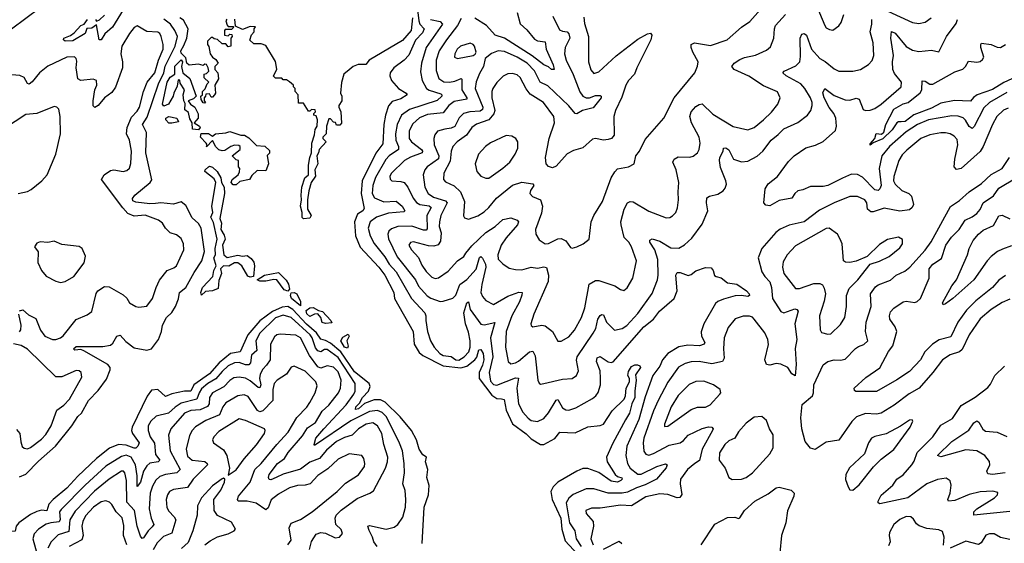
# Model space of a CAD drawing. Extents: x 1771496 to 1971148, y 471553 to 643630.
# Tile 582 of 656: x 1883165 to 1889440, y 611295 to 614633. Entities that reach past the tile are written whole.
import ezdxf

# ---------------------------------------------------------------- set-up
doc = ezdxf.new("R2010")
doc.units = 0

msp = doc.modelspace()

# ---------------------------------------------------------------- linework, layer by layer
at = {"layer": '0CON10XD'}
for points in [[(1885684.4, 614835), (1885708.3, 614625), (1885715.6, 614605), (1885743, 614575), (1885731.5, 614548.5), (1885687.5, 614502.5), (1885645, 614407.2), (1885615, 614374.1), (1885550.5, 614325), (1885526.9, 614295), (1885523.1, 614275), (1885535.6, 614245), (1885580.4, 614195), (1885628, 614165), (1885634, 614155), (1885595, 614128.4), (1885539.6, 614110.4), (1885515.8, 614084.2), (1885496.8, 614025), (1885486.7, 613965), (1885479.4, 613840.6), (1885435, 613782.7), (1885348.5, 613605), (1885341.2, 613525), (1885360.4, 613429.6), (1885351.1, 613415), (1885317.3, 613392.7), (1885298.9, 613345), (1885306.1, 613255), (1885335, 613182.5), (1885455, 613056.4), (1885492.2, 613005), (1885549.4, 612895), (1885553.2, 612855), (1885672.7, 612645), (1885678.3, 612565), (1885710.7, 612510.7), (1885735, 612491.7), (1885865, 612427.1), (1885976.8, 612413.2), (1886015, 612423.9), (1886065.6, 612464.4), (1886077.8, 612482.2), (1886091.9, 612528.1), (1886105, 612531.8), (1886119.2, 612505), (1886123, 612465), (1886115, 612430.8), (1886093.6, 612385), (1886094.3, 612345), (1886175, 612238.9), (1886205, 612218.3), (1886235, 612217.2), (1886251.8, 612211.8), (1886264.4, 612145), (1886305, 612056.5), (1886393.2, 611993.2), (1886425, 611961.9), (1886485, 611926), (1886505, 611924.7), (1886576.3, 611963.7), (1886606.6, 612003.4), (1886705, 611999.2), (1886785, 612037.8), (1886865, 612045.4), (1886885, 612055.5), (1886941, 612139), (1887017.5, 612215), (1887025.5, 612235), (1887031.1, 612285), (1887051.4, 612325), (1887050.6, 612345), (1887040.6, 612365), (1887045, 612391.2), (1887065, 612421.9), (1887085, 612432.9), (1887102.5, 612432.5), (1887117.1, 612427.1), (1887121.1, 612415), (1887090.6, 612369.4), (1887094.6, 612334.6), (1887084.3, 612265), (1887085.5, 612225), (1887066.7, 612185), (1887051.1, 612125), (1887026.8, 612083.2), (1886945, 611934), (1886905.2, 611845), (1886909.8, 611815), (1886959.2, 611735), (1886975, 611720.6), (1887002.1, 611712.1), (1887004.5, 611705), (1886997.1, 611695), (1886975, 611684.8), (1886935, 611690.5), (1886855, 611747.4), (1886785, 611772.8), (1886755, 611771.8), (1886714.8, 611755.2), (1886595, 611686), (1886565.9, 611655), (1886550.9, 611625), (1886558.7, 611575), (1886612.9, 611455), (1886620.9, 611385), (1886642.2, 611312.2), (1886722.9, 611225)], [(1888227.9, 614757.9), (1888295, 614596.7), (1888305, 614581.2), (1888325, 614570), (1888346.7, 614566.7), (1888385, 614594), (1888400, 614615), (1888418.1, 614665)], [(1883112.5, 614575), (1883295, 614710)], [(1883825.1, 614694.9), (1883757.4, 614585), (1883708.1, 614541.9), (1883685, 614504), (1883672.9, 614505), (1883655, 614600), (1883625, 614579.6), (1883592.7, 614577.3), (1883583.1, 614545), (1883505, 614497.3), (1883456.2, 614496.2), (1883443.8, 614503.8), (1883447.5, 614515), (1883488.8, 614531.2), (1883511.8, 614548.2), (1883555, 614595.6), (1883575.9, 614604.1), (1883597.1, 614635)], [(1886685, 613175.8), (1886715, 613184.3), (1886756.6, 613203.4), (1886793.3, 613235), (1886806.7, 613345), (1886823.6, 613385), (1886878.8, 613475), (1886935.3, 613624.7), (1886956.9, 613663.1), (1886975, 613682.5), (1887045, 613695.8), (1887080.8, 613715), (1887092.5, 613765), (1887115.6, 613795), (1887151.7, 613868.3), (1887270.6, 614005), (1887336.2, 614135), (1887467.8, 614295), (1887485, 614336.7), (1887487.9, 614365), (1887454.6, 614425), (1887444.3, 614455.7), (1887444.4, 614475.6), (1887465, 614485.6), (1887568.2, 614468.2), (1887674.6, 614505.4), (1887765, 614584.5), (1887818.9, 614621.1), (1887917, 614733)], [(1888697.1, 614687.1), (1888854.2, 614615.8), (1888895, 614608.1), (1888935, 614616.9), (1888972.9, 614645)], [(1883165, 611719.1), (1883205, 611736.6), (1883285, 611818.9), (1883394.7, 611915), (1883497.3, 612045), (1883535, 612102.7), (1883558.8, 612125), (1883604.4, 612205.6), (1883665, 612270), (1883719, 612341), (1883741.8, 612401.8), (1883741.1, 612415), (1883727.1, 612435), (1883575, 612522.5), (1883555, 612530), (1883517.1, 612527.1), (1883508, 612535), (1883525, 612549.1), (1883650.1, 612550.1), (1883695, 612549.5), (1883745, 612557.9), (1883759.5, 612570.5), (1883785, 612615.8), (1883805, 612622.9), (1883841.2, 612581.2), (1883895, 612540.4), (1883975, 612526.7), (1884005, 612535.5), (1884049.6, 612595), (1884068.8, 612645), (1884074.7, 612685), (1884100.8, 612735), (1884135, 612766.5), (1884158.4, 612805), (1884177.2, 612852.8), (1884184.7, 612895), (1884225, 612925.4), (1884277.8, 613022.2), (1884327, 613095), (1884344, 613156), (1884321.2, 613305), (1884305, 613334.6), (1884265, 613370.5), (1884225, 613449.5), (1884195, 613472.1), (1884145, 613456.4), (1884065, 613465.7), (1884031.2, 613461.2), (1883995, 613459.3), (1883905, 613469.7), (1883887.4, 613477.4), (1883883.5, 613493.5), (1883898.2, 613515), (1883997.7, 613595), (1884006.9, 613613.1), (1883969.6, 613785), (1883974.1, 613914.1), (1883948, 613965), (1883977.5, 614012.5), (1884050.8, 614225), (1884083.1, 614295), (1884092.9, 614337.1), (1884155.2, 614465.2), (1884171.5, 614525), (1884154.7, 614565), (1884126.7, 614605), (1884085, 614635.6)], [(1883648.6, 614635), (1883655, 614622.5), (1883675, 614632.3), (1883705, 614661.1)], [(1884485, 614636.7), (1884480, 614625), (1884488.3, 614598.3), (1884495, 614590), (1884525, 614590), (1884530, 614585), (1884515, 614570), (1884475, 614570), (1884470, 614565), (1884470, 614535), (1884495, 614530), (1884505, 614540), (1884518.3, 614538.3), (1884520, 614525), (1884510, 614515), (1884510, 614465), (1884495, 614460), (1884478.3, 614478.3), (1884455, 614480), (1884427, 614507), (1884405, 614510), (1884395, 614520), (1884385, 614520), (1884362.5, 614495), (1884362.5, 614475), (1884371.7, 614461.7), (1884380, 614415), (1884393.6, 614393.6), (1884415, 614380), (1884430, 614355), (1884410, 614335), (1884410, 614315), (1884427.5, 614295), (1884432.5, 614255), (1884410, 614215), (1884412.5, 614165), (1884407, 614153), (1884395, 614140), (1884385, 614140), (1884375, 614160), (1884351.7, 614158.3), (1884350, 614145), (1884340, 614135), (1884340, 614115), (1884350, 614105), (1884345, 614100), (1884335, 614102.5), (1884322.5, 614125), (1884320, 614145), (1884330, 614155), (1884330, 614175), (1884348.3, 614191.7), (1884360, 614225), (1884370, 614235), (1884341.7, 614261.7), (1884340, 614285), (1884355, 614290), (1884370, 614305), (1884367.5, 614325), (1884356.4, 614346.4), (1884345, 614350), (1884335, 614340), (1884305, 614350), (1884245, 614343.3), (1884230, 614355), (1884225, 614390), (1884195, 614418.6), (1884191.5, 614435), (1884212.5, 614467.5), (1884229.6, 614515), (1884239.2, 614575), (1884209.2, 614629.2), (1884185.6, 614645.6)], [(1885668.5, 614645), (1885659.4, 614565), (1885605, 614501), (1885393.3, 614375), (1885372, 614348), (1885322.5, 614347.5), (1885290, 614335), (1885265, 614313.3), (1885230, 614285), (1885216.4, 614233.6), (1885210, 614165), (1885217.5, 614145), (1885217.5, 614115), (1885200, 614085), (1885200, 614075), (1885212.5, 614045), (1885217, 613973), (1885205, 613960), (1885185, 613960), (1885178.3, 613978.3), (1885165, 613980), (1885145, 614000), (1885135, 614000), (1885121.2, 613955), (1885117.5, 613905), (1885096.4, 613883.6), (1885096.2, 613875), (1885117.5, 613855), (1885074.5, 613805.5), (1885070.6, 613785), (1885058, 613765), (1885065.7, 613715), (1885045.8, 613675), (1885050.5, 613635), (1885022.9, 613595), (1885007.3, 613542.7), (1884999.1, 613485), (1885000.4, 613425), (1885022.1, 613385), (1885015, 613368.6), (1884975, 613363.8), (1884965, 613372.5), (1884966.4, 613405), (1884955.5, 613445), (1884961.9, 613485), (1884958.6, 613515), (1884962.5, 613565), (1884983.3, 613625), (1885005.7, 613645), (1885005.8, 613705), (1885013.8, 613755), (1885025.8, 613784.2), (1885028, 613845), (1885045, 613900), (1885047.5, 613932.5), (1885061.2, 613955), (1885062.5, 613995), (1885055, 614020), (1885040, 614025), (1885040, 614035), (1885050, 614045), (1885048.3, 614058.3), (1885025, 614060), (1885015, 614050), (1885005, 614050), (1884975, 614100), (1884941.7, 614101.7), (1884940, 614155), (1884920, 614175), (1884920, 614195), (1884910, 614205), (1884910, 614215), (1884885, 614237.5), (1884865, 614250), (1884845, 614250), (1884835, 614260), (1884795, 614260), (1884783, 614273), (1884803, 614317), (1884796.1, 614366.1), (1884735, 614467.5), (1884705, 614480), (1884658.3, 614478.3), (1884633, 614503), (1884643, 614537), (1884660, 614555), (1884660, 614575), (1884668.3, 614588.3), (1884635, 614590), (1884585, 614570), (1884541.7, 614591.7), (1884537, 614637)], [(1885784.1, 614634.1), (1885845, 614621.3), (1885859.8, 614605), (1885755, 614455.5), (1885726.3, 614355), (1885720.2, 614299.8), (1885729.2, 614245), (1885757.2, 614195), (1885775, 614183), (1885849.5, 614159.5), (1885855.9, 614155), (1885855.8, 614145), (1885825, 614116.9), (1885649.3, 614060.7), (1885599.2, 614025), (1885570.6, 613965), (1885561.1, 613905), (1885562.6, 613865), (1885580, 613825), (1885580, 613805), (1885520.3, 613765), (1885497.7, 613742.3), (1885432.1, 613627.9), (1885416.2, 613575), (1885412.1, 613525), (1885426.5, 613496.5), (1885485, 613471.3), (1885565.2, 613475.2), (1885603.2, 613445), (1885619.6, 613415), (1885612.7, 613407.3), (1885515, 613399.3), (1885439.5, 613375), (1885399.1, 613345), (1885387.1, 613305), (1885399.3, 613255), (1885425, 613206.9), (1885492.2, 613122.2), (1885519, 613075), (1885564.8, 613025), (1885662.7, 612855), (1885747.1, 612765), (1885754.5, 612745), (1885752.9, 612715), (1885764.7, 612645), (1885782.8, 612585), (1885806.1, 612545), (1885842.7, 612505), (1885865, 612493), (1885915, 612486.2), (1885945, 612465.7), (1885963.3, 612463.3), (1885997.1, 612483), (1886027.6, 612515), (1886036.5, 612545), (1886035.9, 612585), (1886025, 612641.9), (1886005.7, 612694.3), (1885994.8, 612765), (1886015, 612828.8), (1886025, 612833.8), (1886036.7, 612785), (1886103.1, 612693.1), (1886125, 612687), (1886192.3, 612702.3), (1886165.6, 612605), (1886180.7, 612485), (1886156.8, 612385), (1886165, 612329.2), (1886185, 612307.9), (1886205, 612302.5), (1886325, 612350.2), (1886345, 612347.5), (1886333, 612285), (1886343.8, 612185), (1886371, 612131), (1886405, 612092.1), (1886425, 612079.2), (1886465, 612072.3), (1886505, 612091.5), (1886535, 612126.4), (1886585, 612208.8), (1886595, 612212.5), (1886625, 612158.5), (1886645, 612145.4), (1886665, 612143.3), (1886710.4, 612159.6), (1886815, 612218.2), (1886836.7, 612235), (1886852.3, 612257.7), (1886866.9, 612305), (1886867, 612347), (1886863.8, 612395), (1886840.6, 612455), (1886845, 612477.5), (1886865, 612487.1), (1886915, 612451.8), (1886935, 612447.1), (1886948.2, 612451.8), (1887142.8, 612675), (1887203.8, 612725), (1887242.5, 612775), (1887336.9, 612855), (1887354.1, 612905), (1887346.2, 613003.8), (1887355, 613020.6), (1887375, 613021.8), (1887425, 613001.4), (1887445, 613008.6), (1887475, 613031.9), (1887535, 613054.3), (1887571.2, 613051.2), (1887584.3, 613034.3), (1887593.3, 613003.3), (1887603.3, 612995), (1887635, 612986.9), (1887676, 612956), (1887735, 612947.5), (1887797.8, 612905), (1887813.3, 612885), (1887815.7, 612874.3), (1887805, 612868.1), (1887765, 612874.7), (1887725, 612871.9), (1887649.5, 612850.5), (1887615, 612837.7), (1887598.9, 612825), (1887524.5, 612695), (1887507.6, 612642.4), (1887510.3, 612615), (1887530.4, 612575), (1887526.3, 612563.7), (1887496.8, 612553.2), (1887422, 612558), (1887365, 612548.2), (1887295, 612505.4), (1887260.9, 612465), (1887244.1, 612425), (1887199.3, 612365), (1887152, 612228), (1887111.6, 612085), (1887034.8, 611915.2), (1887027.6, 611855), (1887037.8, 611805), (1887055.9, 611775), (1887105, 611736.1), (1887125, 611736.5), (1887225, 611786), (1887281.2, 611801.2), (1887292, 611795), (1887285, 611776), (1887223.9, 611705), (1887152.1, 611667.9), (1887095, 611649.8), (1887038.8, 611621.2), (1887005, 611614.5), (1886915, 611616), (1886825, 611642.4), (1886775, 611642.9), (1886693.2, 611606.8), (1886665, 611582.5), (1886647.2, 611552.8), (1886669.1, 611425), (1886702.6, 611375), (1886712.4, 611325), (1886742.3, 611275)], [(1886562.2, 614655), (1886605, 614568.5), (1886625, 614558.7), (1886655, 614554.6), (1886665, 614543.1), (1886671.1, 614515), (1886640.4, 614455), (1886637.2, 614415), (1886648.7, 614375), (1886692.6, 614282.6), (1886734, 614174), (1886755, 614146.4), (1886775, 614135.2), (1886796.1, 614133.9), (1886835, 614150.3), (1886865, 614149.6), (1886871.1, 614145), (1886870.5, 614135), (1886819, 614071), (1886752, 614055), (1886715, 614032.5), (1886705, 614035.5), (1886665, 614084.1), (1886531.4, 614211.4), (1886482.5, 614235), (1886445, 614306.1), (1886398.6, 614355), (1886335, 614393), (1886255, 614430), (1886215, 614433.4), (1886172.5, 614417.5), (1886131.2, 614385), (1886120, 614335), (1886095, 614290.6), (1886075, 614235.8), (1886068.3, 614195), (1886116.3, 614075), (1886115, 614060.4), (1886099.2, 614050.8), (1886033.5, 614046.5), (1885994.1, 614035.9), (1885965, 614007.5), (1885938.2, 613951.8), (1885915, 613941.6), (1885874.7, 613935.3), (1885828.5, 613921.5), (1885811.7, 613898.3), (1885804.7, 613875.3), (1885807.4, 613835), (1885836.3, 613765), (1885834.2, 613745.8), (1885762.3, 613695), (1885746.8, 613675), (1885736.8, 613645), (1885746.3, 613565), (1885768.4, 613525), (1885802.1, 613502.1), (1885878.9, 613478.9), (1885890, 613465), (1885850, 613385), (1885839.8, 613345), (1885839.5, 613315), (1885850.5, 613275), (1885847.8, 613222.2), (1885831.8, 613198.2), (1885805, 613189.2), (1885771.1, 613191.1), (1885675, 613216.5), (1885655, 613212.5), (1885645.8, 613195), (1885661.9, 613165), (1885706.3, 613116.3), (1885727.8, 613067.8), (1885755, 613028.1), (1885791.7, 612991.8), (1885813.3, 612983.3), (1885835, 612988.2), (1885895, 613030.5), (1885954.6, 613095), (1885995, 613123.3), (1886009.1, 613145), (1886047.6, 613192.4), (1886135, 613275.7), (1886195.5, 613315), (1886245, 613358.9), (1886295, 613369.5), (1886336.5, 613355), (1886343.6, 613345), (1886336.7, 613325), (1886265, 613243.3), (1886233.7, 613195), (1886213.2, 613135), (1886215, 613106.7), (1886245, 613076), (1886285, 613049.4), (1886325, 613040), (1886365, 613038.5), (1886424.6, 613055.4), (1886465, 613049.7), (1886505, 613057.1), (1886523, 613053), (1886535.3, 613005.3), (1886533.8, 612965), (1886441.5, 612755), (1886422.2, 612695), (1886425, 612683.3), (1886435, 612676), (1886493.6, 612686.4), (1886515, 612682.2), (1886560.8, 612645), (1886595, 612584.3)], [(1886759.8, 614649.8), (1886765, 614608.8), (1886790.4, 614525), (1886790.4, 614365), (1886805, 614313.8), (1886825, 614290), (1886855, 614300.6), (1886966.9, 614403.1), (1887105, 614508.2), (1887165, 614542.9), (1887185, 614546), (1887194, 614535), (1887187.3, 614505), (1887097.9, 614325), (1887083.5, 614285), (1887045.3, 614244.7), (1887028, 614215), (1887001.6, 614138.4), (1886961.2, 614055), (1886952.5, 614015), (1886952.9, 613897.1), (1886937.5, 613875), (1886915, 613869.1), (1886885, 613865.5), (1886835, 613876.4), (1886815, 613872.2), (1886753.7, 613816.3), (1886695, 613798.9), (1886655, 613777.3), (1886585, 613700), (1886561.2, 613688.8), (1886535, 613697.1), (1886520.5, 613715), (1886516.3, 613753.7), (1886539.1, 613875), (1886572.7, 613975), (1886568.2, 614015), (1886503.8, 614105), (1886418.8, 614158.8), (1886392.7, 614192.7), (1886354.6, 614265), (1886335, 614280.8), (1886305, 614290.8), (1886275, 614286.9), (1886246.8, 614273.2), (1886205, 614232.2), (1886180.3, 614195), (1886174.2, 614175), (1886174.3, 614135), (1886193.6, 614055), (1886186.9, 614033.1), (1886155, 613994.8), (1886077.3, 613967.3), (1886045.9, 613945), (1886012.7, 613897.3), (1885953.8, 613855), (1885925.2, 613824.8), (1885914.2, 613795), (1885908.4, 613731.6), (1885868, 613655), (1885866.7, 613615), (1885879.1, 613599.1), (1885935, 613572.9), (1885975, 613535.6), (1886000.3, 613475), (1885993.1, 613383.1), (1886000.6, 613370.6), (1886025, 613362.5), (1886085, 613381.8), (1886125, 613407.5), (1886155.2, 613434.8), (1886204.5, 613495.5), (1886305, 613577.2), (1886365, 613596.9), (1886435, 613587.5), (1886440.8, 613575), (1886420, 613545), (1886417.1, 613525), (1886433.8, 613505), (1886484, 613484), (1886495.9, 613445), (1886491.1, 613398.9), (1886452.5, 613295), (1886453.5, 613265), (1886475, 613229.4), (1886515, 613204.6), (1886535, 613207.3), (1886595, 613236.4), (1886615, 613238.9), (1886645, 613224.3), (1886675, 613180), (1886685, 613175.8)], [(1885978.9, 614641.1), (1885955.4, 614595)], [(1886335, 614677.8), (1886355.6, 614605.6), (1886397.4, 614567.4), (1886445, 614509.6), (1886465, 614499.1), (1886515, 614490.8), (1886519.7, 614445), (1886565.7, 614345), (1886570.8, 614315), (1886555, 614314.6), (1886535, 614331.8), (1886505, 614344.7), (1886431.5, 614401.5), (1886254.1, 614515), (1886194.8, 614534.8), (1886140, 614595), (1886065, 614641.6)], [(1886505, 612314), (1886625, 612342), (1886685, 612345.6), (1886714.6, 612365.4), (1886726.4, 612395), (1886713.7, 612463.7), (1886717.5, 612485), (1886820.3, 612635), (1886835.8, 612665), (1886850, 612725), (1886865, 612747.3), (1886875, 612753.3), (1886885, 612750.8), (1886904.7, 612705), (1886955, 612654.5), (1887005, 612663.6), (1887035, 612683.8), (1887105, 612761.2), (1887195, 612887.8), (1887229.3, 612975), (1887234.7, 613005.3), (1887232.6, 613105), (1887213.3, 613165), (1887181.8, 613215), (1887181.7, 613228.3), (1887195, 613235.7), (1887245, 613221.9), (1887315, 613178.7), (1887365, 613176.4), (1887401.2, 613198.8), (1887448.9, 613241.1), (1887515, 613330), (1887550, 613415), (1887541.8, 613465), (1887545, 613496.7), (1887561.5, 613508.5), (1887615, 613521.2), (1887647.9, 613542.1), (1887661.4, 613558.6), (1887668.5, 613585), (1887665.4, 613605), (1887631.1, 613691.1), (1887625.2, 613734.8), (1887627.9, 613755), (1887648.9, 613795), (1887650, 613815), (1887664.2, 613815.8), (1887685, 613803.3), (1887715, 613744.6), (1887765, 613727.1), (1887805, 613731.2), (1887865, 613762.7), (1887900.5, 613795), (1887954.8, 613865.2), (1887999.5, 613900.5), (1888035, 613938.2), (1888125, 613977.7), (1888185.3, 614024.7), (1888206.4, 614055), (1888216.1, 614085), (1888215.9, 614105), (1888204.3, 614135.7), (1888169.6, 614195), (1888142.5, 614225), (1888050.5, 614275), (1888029.2, 614295), (1888036, 614305), (1888112.2, 614337.8), (1888136.1, 614363.9), (1888141.8, 614398.2), (1888139.5, 614515), (1888150.3, 614539.7), (1888165, 614544.2), (1888179.4, 614535), (1888211.2, 614445), (1888263.8, 614385), (1888297.4, 614367.4), (1888355, 614318.9), (1888385, 614304.4), (1888475, 614304.6), (1888523.9, 614316.1), (1888575, 614346.9), (1888596.7, 614373.3), (1888607.3, 614405), (1888603.5, 614485), (1888584.5, 614555), (1888596, 614605), (1888595.3, 614634.7)], [(1886595, 612584.3), (1886615, 612584.4), (1886665, 612611.5), (1886700, 612655), (1886745.4, 612735), (1886766.3, 612796.3), (1886795, 612948), (1886835, 612970), (1886855, 612969.5), (1886957.6, 612937.6), (1886995, 612912.5), (1887015, 612907.5), (1887037.2, 612922.8), (1887073.3, 612985), (1887095.3, 613095.3), (1887064.6, 613185), (1887046.8, 613215), (1887018.2, 613245), (1886998.2, 613325), (1886997.1, 613345), (1887016.5, 613425), (1887038, 613465), (1887055, 613474.3), (1887075, 613471.1), (1887175, 613412.5), (1887285, 613370), (1887308.3, 613371.7), (1887325, 613382), (1887345.8, 613405), (1887356.6, 613433.4), (1887364.3, 613485.7), (1887360.5, 613535), (1887366.7, 613595), (1887348.2, 613675), (1887327.3, 613725), (1887336.2, 613743.8), (1887361.2, 613758.8), (1887435, 613756.9), (1887456.8, 613763.2), (1887484, 613785), (1887494.5, 613805.5), (1887502.5, 613845), (1887494.6, 613885), (1887446.9, 613975), (1887435.5, 614015), (1887443.3, 614045), (1887475, 614079.4), (1887495, 614093.3), (1887515, 614097.1), (1887581.7, 614031.7), (1887712.9, 613952.9), (1887805, 613931.9), (1887845, 613946.7), (1887905, 613994.5), (1887955.8, 614044.2), (1887996.5, 614095), (1888010.5, 614135), (1887995, 614173.1), (1887905, 614210.4), (1887812.1, 614272.1), (1887718, 614315), (1887702.9, 614335), (1887719.2, 614355), (1887755, 614378.2), (1887785, 614390.9), (1887855, 614406.7), (1887925, 614438.6), (1887949.5, 614460.5), (1887970.8, 614515), (1887974.6, 614575), (1887981.5, 614595), (1888045, 614665.6)], [(1889455, 614168.2), (1889345, 614105.8), (1889309.7, 614070.3), (1889248.3, 613951.7), (1889235, 613939.4), (1889215, 613953.1), (1889193.4, 613993.4), (1889177.4, 614007.4), (1889145, 614018.1), (1889105, 614020.7), (1888957.1, 613995), (1888885.8, 613964.2), (1888815, 613917.9), (1888709.1, 613825), (1888660, 613765), (1888642.3, 613685), (1888655.5, 613575), (1888647.5, 613555), (1888635, 613543.9), (1888615, 613548.9), (1888535, 613628.2), (1888505, 613646.4), (1888465, 613647.9), (1888408.2, 613621.8), (1888315, 613576), (1888285, 613570.4), (1888205, 613570.4), (1888155, 613547.8), (1888125, 613541.5), (1888104, 613526), (1888085, 613495.7), (1888005, 613480), (1887945, 613445.7), (1887920, 613450), (1887906.7, 613465), (1887916, 613555), (1887935, 613586), (1887995, 613634.2), (1888065, 613729.2), (1888101.4, 613765), (1888174.6, 613815.4), (1888237.6, 613832.4), (1888284.4, 613855.6), (1888364.4, 613925.6), (1888371.1, 613955), (1888365.4, 614005), (1888353.3, 614035), (1888323.5, 614073.5), (1888292.5, 614135), (1888283.5, 614166.5), (1888295, 614193.8), (1888355, 614149.5), (1888425, 614121.8), (1888455, 614119.5), (1888495, 614132.1), (1888515, 614127.1), (1888540.8, 614060.8), (1888555, 614054.6), (1888585, 614057.1), (1888615, 614067.7), (1888655, 614094), (1888782.5, 614205), (1888783.8, 614235), (1888740, 614290), (1888730.3, 614315), (1888727.6, 614365), (1888733.5, 614405), (1888717.6, 614515), (1888721.7, 614558.3), (1888745, 614546.8), (1888815, 614462.3), (1888855, 614437.9), (1888895, 614430.5), (1888975, 614438.1), (1889021.7, 614428.3), (1889070.8, 614525), (1889132.3, 614607.7), (1889140.8, 614635)], [(1883163.3, 612776.7), (1883185, 612784.4), (1883222, 612752), (1883267.3, 612727.3), (1883298.2, 612655), (1883325, 612615.5), (1883375, 612594.7), (1883395, 612593.9), (1883425, 612604.6), (1883442, 612618), (1883525, 612721.2), (1883595, 612750.8), (1883625, 612774), (1883652.1, 612887.9), (1883664.4, 612905.6), (1883705, 612932.5), (1883735, 612930.8), (1883825, 612879.4), (1883847.6, 612857.6), (1883865, 612827.5), (1883905.6, 612805.6), (1883925, 612800.8), (1883975, 612806.9), (1884012.3, 612855), (1884034.7, 612925), (1884057.2, 612972.8), (1884105, 613034.4), (1884148.2, 613051.8), (1884164.2, 613065), (1884211.8, 613165), (1884210, 613205), (1884195, 613238.1), (1884165, 613262.5), (1884123.3, 613273.3), (1884094.7, 613304.7), (1884076.5, 613336.5), (1884049.2, 613355), (1883965, 613386.7), (1883895, 613380.6), (1883855, 613398.5), (1883822.9, 613432.9), (1883687.8, 613615), (1883703.1, 613645), (1883745, 613672.3), (1883765, 613676.8), (1883825, 613664.4), (1883848.5, 613671.5), (1883864.3, 613685.7), (1883873.4, 613716.6), (1883878.2, 613795), (1883865.5, 613865), (1883845.9, 613905), (1883850.9, 613945), (1883878.8, 614011.2), (1883915, 614050.7), (1883929, 614075), (1883953.8, 614175), (1883977.3, 614235), (1884027.6, 614295), (1884049.6, 614375), (1884078.9, 614445), (1884079, 614475), (1884067.4, 614525), (1884057.5, 614545), (1884045, 614553.4), (1883975, 614558.4), (1883915, 614594.5), (1883896, 614584), (1883865, 614545.7), (1883817.3, 614465), (1883810, 614415), (1883821.5, 614365), (1883819.7, 614325), (1883776.6, 614203.4), (1883751.7, 614168.3), (1883705.8, 614135), (1883665.8, 614085), (1883645, 614074.2), (1883634.6, 614084.6), (1883633.6, 614115), (1883643.9, 614185), (1883656.8, 614215), (1883655.6, 614245), (1883634.5, 614254.5), (1883555, 614245.5), (1883535.4, 614255.4), (1883525.7, 614325), (1883529.2, 614369.2), (1883525, 614386.2), (1883515, 614396.9), (1883465, 614393.1), (1883345, 614337.3), (1883292.7, 614295), (1883245, 614236.9), (1883225, 614222.5), (1883215, 614225.8), (1883194, 614264), (1883166.8, 614276.8), (1883115, 614281.2)], [(1885955.4, 614595), (1885884.8, 614505.2), (1885839.2, 614435), (1885819, 614375), (1885819.2, 614309.1), (1885837.4, 614257.4), (1885867.5, 614237.5), (1885905, 614234.7), (1885938.6, 614241.4), (1885978.8, 614258.8), (1885983.3, 614253.3), (1885983.9, 614185), (1886015.3, 614135), (1886014.6, 614125.4), (1885935, 614111.6), (1885901.1, 614085), (1885865, 614039.2), (1885765, 614027.8), (1885713.1, 614006.9), (1885671.4, 613968.6), (1885648.1, 613925), (1885647.9, 613875), (1885661.8, 613855), (1885725.9, 613805), (1885732.5, 613795), (1885729.5, 613785), (1885655, 613757), (1885617.7, 613735), (1885535, 613655.5), (1885524.5, 613634.5), (1885525.6, 613615.6), (1885536.7, 613605), (1885595, 613601.8), (1885615.2, 613595.2), (1885639.3, 613565), (1885672.6, 613495), (1885695, 613467.1), (1885715.2, 613455.2), (1885775, 613446.7), (1885787.5, 613435), (1885759.5, 613385), (1885761.2, 613298.8), (1885755, 613291.8), (1885738, 613292), (1885665, 613317), (1885574.8, 613315.2), (1885535, 613300.8), (1885517.3, 613285), (1885512.2, 613265), (1885515.3, 613235.3), (1885571.5, 613121.5), (1885687.5, 612975), (1885706.9, 612935), (1885762.3, 612872.3), (1885785, 612857.8), (1885845, 612837.3), (1885865, 612838.2), (1885925, 612857.8), (1885945, 612877.1), (1885969.4, 612945), (1886015, 612977.1), (1886075, 613043.8), (1886095, 613117.8), (1886105, 613122.9), (1886113.9, 613113.9), (1886133.1, 613075), (1886135.8, 613055), (1886109.5, 612945), (1886104.3, 612895), (1886115, 612868.1), (1886135, 612843.3), (1886185, 612818.2), (1886275, 612871.1), (1886345.4, 612895.4), (1886366.9, 612895), (1886366.2, 612876.2), (1886349.7, 612835), (1886301.3, 612745), (1886264.7, 612645), (1886260.3, 612545), (1886278.5, 612455), (1886295, 612440.4), (1886325, 612446.4), (1886345, 612456.3), (1886415, 612515.3), (1886435, 612520.5), (1886451, 612491), (1886468.1, 612335), (1886475, 612316.7), (1886485, 612309.2), (1886505, 612314)], [(1885955, 614384.5), (1886055, 614404.4), (1886067.8, 614412.2), (1886074, 614425), (1886064.3, 614465), (1886055, 614475.7), (1886035, 614483.5), (1885974.4, 614465), (1885952.9, 614445), (1885937.3, 614415), (1885937.1, 614395), (1885955, 614384.5)], [(1889515, 614269), (1889437.1, 614232.9), (1889365, 614188), (1889265.7, 614154.3), (1889242.6, 614137.4), (1889225, 614114.5), (1889122.7, 614117.3), (1889035, 614101.2), (1888975, 614069.8), (1888863, 614027), (1888807.8, 613985), (1888782.8, 613982.8), (1888765, 613982.4), (1888755, 613975.4), (1888725, 613931), (1888665, 613874.3), (1888603, 613847), (1888585, 613832.9), (1888585, 613842.5), (1888614.2, 613875), (1888623.1, 613906.9), (1888656.5, 613903.5), (1888672.9, 613915), (1888684.5, 613965), (1888735, 614063.1), (1888795, 614097.1), (1888826.4, 614105), (1888904.3, 614165.7), (1888914.8, 614185.2), (1888917.3, 614242.7), (1888935, 614241.5), (1888965, 614221.6), (1888985, 614221.9), (1889125, 614299.5), (1889175, 614318.2), (1889192.9, 614335), (1889211.2, 614368.8), (1889265, 614362.5), (1889285, 614366.9), (1889301.1, 614378.9), (1889309.5, 614395), (1889290, 614455), (1889289.2, 614475), (1889295, 614483.8), (1889355, 614474.6), (1889395, 614457.3), (1889415, 614455.5), (1889446.4, 614475)], [(1884305, 613931.5), (1884265.9, 613935.9), (1884263.8, 613975), (1884250.3, 614000.3), (1884241.9, 614041.9), (1884217.3, 614057.3), (1884219.7, 614099.7), (1884212, 614115), (1884208.1, 614155), (1884215.7, 614185), (1884188.3, 614228.3), (1884185, 614247.5), (1884175, 614250), (1884170, 614210), (1884147.5, 614165), (1884143.8, 614145), (1884114.3, 614095), (1884085, 614082.7), (1884075.6, 614095), (1884105, 614235.5), (1884125, 614266.3), (1884153.3, 614285), (1884155, 614335.8), (1884195, 614377.5), (1884202.5, 614365), (1884197.5, 614335), (1884206, 614295), (1884248.7, 614258.7), (1884290, 614145), (1884272.5, 614127.5), (1884240, 614115), (1884253.5, 614093.5), (1884281.8, 614075), (1884303.2, 614033.2), (1884303.6, 614005), (1884276.7, 613975), (1884310.9, 613955), (1884315.3, 613944.7), (1884305, 613931.5)], [(1883155, 613524.5), (1883215, 613537.3), (1883239.6, 613550.4), (1883305.6, 613605), (1883340, 613645), (1883396.2, 613775), (1883425.6, 613905), (1883423.1, 614015), (1883415, 614062.5), (1883402.5, 614075), (1883385, 614078.8), (1883275.4, 614034.6), (1883205, 614027.9), (1883005, 613898.2)], [(1889465, 614070), (1889435, 614056.5), (1889392.8, 614015), (1889365, 613965.6), (1889305.5, 613824.5), (1889285, 613792.3), (1889165, 613683.5), (1889135, 613677.5), (1889120.6, 613695), (1889124.6, 613744.6), (1889144.2, 613835), (1889138.5, 613868.5), (1889119.9, 613889.9), (1889095, 613904.6), (1889065, 613912.7), (1889035, 613912.5), (1888965, 613899.7), (1888908.1, 613875), (1888818.5, 613801.5), (1888789.1, 613770.9), (1888766.8, 613735), (1888736.4, 613633.6), (1888733.2, 613605), (1888743.6, 613585), (1888785.7, 613545), (1888832, 613525), (1888848, 613508), (1888861.9, 613455), (1888852.9, 613435), (1888835, 613420.6), (1888773.3, 613413.3), (1888675, 613431.9), (1888605, 613408.6), (1888588.3, 613408.3), (1888567.5, 613425), (1888564.4, 613465), (1888551.4, 613485), (1888505, 613506.6), (1888455, 613506.1), (1888355, 613466.6), (1888261, 613419), (1888165, 613344.1), (1888067.8, 613322.2), (1888012.4, 613297.6), (1887983.9, 613276.1), (1887894.7, 613175.3), (1887871.8, 613115), (1887894.5, 613025), (1887913.5, 612995), (1887945, 612963.1), (1887955.3, 612925), (1887962.9, 612855), (1888015, 612772.7), (1888035, 612764.7), (1888105, 612789.6), (1888116.6, 612786.6), (1888125.4, 612775), (1888104.6, 612695), (1888117.5, 612595), (1888106.3, 612536.3), (1888112.5, 612435), (1888106.2, 612363.8), (1888085, 612375.6), (1888059.4, 612415), (1888015, 612437.1), (1887985, 612441.4), (1887945, 612430), (1887923.8, 612435), (1887914.5, 612465), (1887936.7, 612563.3), (1887932.5, 612595), (1887914, 612636), (1887845.9, 612725), (1887835, 612736.4), (1887815, 612743.2), (1887775, 612743.9), (1887725, 612725.4), (1887679.9, 612670.1), (1887654.1, 612605), (1887650, 612535), (1887654.6, 612475), (1887645, 612453.6), (1887575, 612438.9), (1887495, 612453.4), (1887445, 612452.5), (1887405, 612442.2), (1887362.7, 612417.3), (1887295, 612323.5), (1887234.8, 612205.2), (1887205, 612138.9), (1887143, 611965), (1887138.4, 611935), (1887143.2, 611883.2), (1887155, 611862.9), (1887175, 611857.7), (1887205, 611867.4), (1887305, 611921.6), (1887375, 611936.5), (1887395, 611950), (1887425.3, 611984.7), (1887515, 612026.4), (1887555, 612038.5), (1887576.7, 612035), (1887584, 612025), (1887580.6, 612015), (1887514.4, 611895.6), (1887496.8, 611823.2), (1887466.7, 611803.3), (1887420.3, 611765), (1887376.7, 611705), (1887373.4, 611675), (1887383.8, 611606.2), (1887372.2, 611587.8), (1887355, 611584.7), (1887295, 611606), (1887245, 611610.6), (1887155, 611591.1), (1887065, 611533.5), (1886995, 611537.8), (1886865, 611519.7), (1886810, 611520), (1886773.8, 611505), (1886776, 611485), (1886820.8, 611435), (1886821.8, 611405), (1886804.1, 611325), (1886820.8, 611285)], [(1884135, 613972.5), (1884115, 613973.3), (1884096, 613995), (1884096, 614005), (1884115, 614015.4), (1884167.5, 614005), (1884177.5, 613982.5), (1884135, 613972.5)], [(1884545, 613580), (1884525, 613580), (1884512.5, 613595), (1884520, 613615), (1884557, 613643), (1884567, 613663), (1884567.5, 613685), (1884560, 613695), (1884560, 613735), (1884545, 613740), (1884520, 613765), (1884570, 613805), (1884570, 613825), (1884561.7, 613831.7), (1884535, 613832.5), (1884510, 613825), (1884471.7, 613798.3), (1884455, 613797.5), (1884435, 613802.5), (1884415, 613822.5), (1884395, 613862.5), (1884355, 613823.3), (1884360, 613835), (1884354, 613845), (1884316.8, 613885), (1884322.9, 613907.1), (1884367.7, 613907.7), (1884395, 613890), (1884413.6, 613906.4), (1884478.3, 613911.7), (1884505, 613920), (1884575, 613897.5), (1884597, 613897), (1884625, 613880), (1884675, 613830), (1884727, 613827), (1884758.3, 613798.3), (1884758.3, 613781.7), (1884742.5, 613767.5), (1884750, 613715), (1884735, 613670), (1884678.3, 613671.7), (1884645, 613640), (1884630, 613615), (1884568.3, 613601.7), (1884545, 613580)], [(1886135, 613621.9), (1886155, 613623.3), (1886245, 613685.6), (1886289.4, 613725), (1886323.5, 613775), (1886338.9, 613815), (1886340, 613855), (1886326, 613875), (1886301.2, 613891.2), (1886265, 613894.2), (1886165, 613848.9), (1886132.9, 613825), (1886089.4, 613775), (1886068.9, 613715), (1886079.2, 613665), (1886105, 613635.8), (1886135, 613621.9)], [(1889475, 612851.8), (1889425, 612829.3), (1889355.5, 612785), (1889285, 612726.5), (1889215, 612624.5), (1889170.2, 612529.8), (1889154.4, 612515.6), (1889095, 612496.7), (1889045, 612465.4), (1888985.3, 612385), (1888896.5, 612285), (1888832.7, 612247.3), (1888738.9, 612175), (1888654.3, 612125), (1888625, 612117.8), (1888555, 612123.2), (1888498.4, 612101.6), (1888468.2, 612071.8), (1888385, 611953.3), (1888305, 611939.2), (1888235, 611893.8), (1888205, 611901.4), (1888170, 611945), (1888149.2, 612025), (1888142.1, 612095), (1888150.6, 612179.4), (1888216.9, 612235), (1888224.4, 612255), (1888225.7, 612305), (1888285, 612433.3), (1888315, 612453.6), (1888355, 612465.4), (1888395, 612461.9), (1888425, 612468.1), (1888492.1, 612537.9), (1888510.5, 612549.5), (1888545, 612562), (1888570.8, 612585), (1888556.2, 612646.2), (1888558.4, 612705), (1888591.1, 612805), (1888587.5, 612885), (1888619.9, 612930.1), (1888636.2, 612943.8), (1888715, 612971.8), (1888750.6, 613005), (1888805, 613030.4), (1888837.9, 613055), (1888935.9, 613164.1), (1888973.9, 613216.1), (1889097.5, 613442.5), (1889155, 613479.6), (1889215.5, 613535), (1889295, 613589.6), (1889355, 613645.4), (1889426.4, 613685), (1889472.3, 613755)], [(1884325, 612877.5), (1884320, 612895), (1884330.6, 612925), (1884396, 612995), (1884402.3, 613035), (1884417, 613063), (1884403, 613115), (1884413.1, 613135), (1884410.5, 613175), (1884422.9, 613235), (1884400.6, 613340.6), (1884383.9, 613375), (1884395.5, 613405), (1884389.6, 613445), (1884415.6, 613595), (1884405, 613618.6), (1884346.2, 613665), (1884346.7, 613675), (1884368.8, 613695), (1884375, 613699.2), (1884395, 613692.7), (1884423.2, 613665), (1884446.2, 613625), (1884451.4, 613595), (1884467.5, 613565), (1884470.8, 613525), (1884440, 613365), (1884452, 613335), (1884448.1, 613295), (1884468.5, 613258.5), (1884474.4, 613235), (1884458.1, 613195), (1884466.9, 613135), (1884487.3, 613117.3), (1884555, 613131.4), (1884585, 613124.6), (1884615, 613130), (1884640.4, 613110.4), (1884656.7, 613086.7), (1884662.2, 613065), (1884654.5, 612995.5), (1884635, 612990.9), (1884618.6, 612998.6), (1884580.8, 613065), (1884555, 613084.2), (1884535, 613083.1), (1884499.1, 613060.9), (1884465, 613064.2), (1884446, 613045), (1884452.5, 613015), (1884435, 612970), (1884429.7, 612920.3), (1884395, 612904.3), (1884350, 612900), (1884325, 612877.5)], [(1889447.6, 613002.4), (1889405, 612972.2), (1889363.8, 612925), (1889259, 612841), (1889199.6, 612780.4), (1889144.1, 612705.9), (1889097.9, 612612.1), (1889025, 612591.6), (1888982.1, 612565), (1888933.9, 612515), (1888904.6, 612465), (1888835, 612390), (1888755, 612337.1), (1888625, 612263.1), (1888494.1, 612264.1), (1888485, 612270), (1888484, 612285), (1888556.7, 612353.3), (1888647, 612413), (1888701.2, 612518.8), (1888728.9, 612555), (1888755.8, 612645), (1888744.2, 612675), (1888710.6, 612725), (1888707.8, 612745), (1888715, 612770), (1888735.5, 612794.5), (1888795.4, 612834.6), (1888815, 612838.9), (1888869.3, 612830.7), (1888885, 612835.8), (1888905.7, 612855), (1888961.5, 612985), (1888960.4, 613045), (1888985, 613073.8), (1889039.2, 613110.8), (1889066.8, 613195), (1889102.2, 613247.8), (1889151.5, 613295), (1889190, 613355), (1889235, 613376.2), (1889265, 613398.2), (1889285, 613422.2), (1889304.7, 613465), (1889369.8, 613510.2), (1889405, 613560), (1889515, 613625.6)], [(1889485, 613190.5), (1889429.2, 613170.8), (1889396.7, 613155), (1889355.7, 613124.3), (1889330.9, 613095), (1889245.5, 612975), (1889111.4, 612855), (1889065, 612820.8), (1889050, 612815), (1889045, 612827.5), (1889105, 612936.2), (1889135.4, 612974.6), (1889205.4, 613135), (1889215.5, 613175), (1889241.3, 613225), (1889275, 613266.5), (1889305, 613292.2), (1889369.9, 613320.1), (1889405, 613382.5), (1889425, 613387.1), (1889475, 613363.9)], [(1888315, 612628), (1888335, 612631.4), (1888395, 612690), (1888423.5, 612735), (1888434.6, 612805), (1888434.6, 612875), (1888450.7, 612919.3), (1888506.7, 612975), (1888585.5, 613074.5), (1888645, 613094.4), (1888706.1, 613123.9), (1888775, 613179.2), (1888791.9, 613205), (1888791.9, 613231.9), (1888765, 613245.7), (1888695, 613232.5), (1888645, 613200), (1888566.4, 613123.6), (1888495, 613094.5), (1888455, 613085.6), (1888427.7, 613087.7), (1888415, 613096.7), (1888405.5, 613205), (1888393.1, 613235), (1888376.3, 613266.3), (1888324.2, 613304.2), (1888305, 613301.9), (1888108.1, 613191.9), (1888055.2, 613134.8), (1888031, 613089), (1888026.4, 613055), (1888035, 613015.7), (1888108.5, 612918.5), (1888135, 612918.5), (1888225, 612951.2), (1888265, 612951.5), (1888282.2, 612942.2), (1888292.4, 612922.4), (1888299.6, 612885), (1888292.1, 612837.9), (1888262.1, 612745), (1888266.6, 612656.6), (1888275, 612639.2), (1888315, 612628)], [(1883425, 612958.5), (1883455, 612964.4), (1883510, 612995), (1883577.2, 613082.8), (1883585.8, 613125), (1883563.3, 613175), (1883545, 613187.5), (1883435, 613200.6), (1883385, 613221.4), (1883345, 613212.5), (1883295, 613216.7), (1883275, 613207.5), (1883260, 613185), (1883284, 613154), (1883280.9, 613085), (1883305.3, 613035.3), (1883335, 612997.1), (1883395, 612965.6), (1883425, 612958.5)], [(1884875, 612903.1), (1884851.4, 612911.4), (1884805, 612974.5), (1884785, 612976.2), (1884735, 612965.4), (1884695, 612965.8), (1884678, 612975), (1884726.2, 613005), (1884815, 613020.5), (1884862.5, 612972.5), (1884878.2, 612948.2), (1884884.5, 612915.5), (1884875, 612903.1)], [(1884955, 612810), (1884897.7, 612855), (1884890.9, 612875), (1884895, 612892), (1884915, 612894.4), (1884932.5, 612885), (1884955, 612836.2), (1884955, 612810)], [(1885729.6, 611295), (1885743.1, 611525), (1885769.6, 611605), (1885774.4, 611664.4), (1885760.6, 611715), (1885766.5, 611765), (1885750.5, 611815), (1885758.6, 611845), (1885735, 611859.4), (1885711.2, 611895), (1885693.1, 611955), (1885662.3, 612015), (1885591, 612101), (1885494.6, 612194.6), (1885465, 612210.4), (1885425, 612209.5), (1885363, 612187), (1885325, 612153.3), (1885305, 612149.2), (1885308, 612165), (1885330.6, 612189.4), (1885349.6, 612225), (1885388.6, 612265), (1885398.5, 612295), (1885392.7, 612315), (1885298.4, 612388.4), (1885212, 612515), (1885145, 612571.8), (1885115, 612588), (1885085, 612595.6), (1885056.8, 612636.8), (1884993.1, 612693.1), (1884905.1, 612785), (1884875, 612803.8), (1884838.9, 612801.1), (1884776.6, 612773.4), (1884696.7, 612713.3), (1884619, 612625), (1884570.6, 612515), (1884509.1, 612505), (1884437.1, 612445), (1884375, 612375.9), (1884275, 612305.2), (1884255, 612265.7), (1884215, 612266.2), (1884135, 612249.1), (1884095, 612231.5), (1884045.7, 612275), (1884005, 612272.5), (1883977.4, 612232.6), (1883881.2, 612035), (1883878.1, 612015), (1883883.5, 611995), (1883926.2, 611935), (1883918.2, 611915), (1883905, 611902.3), (1883895, 611901.9), (1883845, 611921.1), (1883795, 611925.2), (1883738.4, 611901.6), (1883655, 611836.8), (1883535, 611723.5), (1883465, 611647.5), (1883377.9, 611575), (1883352.2, 611545)], [(1883165, 612643.3), (1883173.7, 612656.3), (1883174.6, 612685.4), (1883160, 612755)], [(1885442.5, 611275), (1885421.5, 611305), (1885414.7, 611335), (1885393.4, 611376.6), (1885384.4, 611405), (1885395, 611410), (1885500, 611385), (1885551.5, 611398.5), (1885575.3, 611414.7), (1885607.4, 611462.6), (1885623.5, 611525), (1885626, 611575), (1885622.1, 611632.1), (1885607.6, 611675), (1885617.1, 611745), (1885616, 611805), (1885604.4, 611884.4), (1885585.5, 611934.5), (1885501.9, 612101.9), (1885475, 612129), (1885445, 612142.1), (1885395, 612136.6), (1885275, 612075.2), (1885045, 611918), (1885041.1, 611925), (1885053, 611965), (1885103.5, 612025), (1885245, 612177.5), (1885295.2, 612245), (1885302.7, 612265), (1885302.8, 612315), (1885195, 612480.3), (1885125, 612531.7), (1885108.8, 612531.2), (1885085, 612516.4), (1885065, 612523), (1885050.9, 612540.9), (1885030, 612605), (1885017.4, 612625), (1884895, 612735.2), (1884845, 612749.2), (1884795, 612731.6), (1884696.6, 612635), (1884670.9, 612585), (1884675.8, 612525), (1884641.8, 612495), (1884635.2, 612445), (1884626.3, 612433.7), (1884605, 612433.7), (1884565, 612448), (1884535, 612446.4), (1884495, 612425.9), (1884455, 612389.8), (1884416.2, 612343.8), (1884365, 612313.7), (1884325, 612279), (1884309.1, 612255), (1884295, 612214.4), (1884195, 612189.1), (1884155.9, 612164.1), (1884114.2, 612125.8), (1884035, 612106.4), (1884000.8, 612075), (1883984.1, 612045), (1883983.4, 612015), (1883996.2, 611975), (1884024, 611934), (1884031.8, 611861.8), (1884058.9, 611825), (1884048.8, 611815), (1883995, 611805.3), (1883975, 611788.5), (1883955.2, 611755), (1883934.5, 611685), (1883915, 611656.7), (1883914.4, 611725), (1883904.4, 611795), (1883875, 611844.8), (1883845, 611858.1), (1883815, 611848.7), (1883715, 611788), (1883583.7, 611666.3), (1883429, 611511), (1883420.2, 611495), (1883423.3, 611446.7), (1883416.8, 611433.2), (1883363.2, 611426.8), (1883335, 611416.6), (1883284.4, 611385.6), (1883257.1, 611355), (1883248.8, 611325), (1883276.9, 611225)], [(1885115, 612696.9), (1885093.2, 612703.2), (1885084.4, 612735), (1885065, 612758.9), (1885045, 612756.7), (1885015, 612740.5), (1884995, 612758.9), (1884991.3, 612778.7), (1885013.7, 612796.3), (1885035, 612798.6), (1885069.1, 612779.1), (1885095, 612773.1), (1885148.6, 612715), (1885155, 612700), (1885115, 612696.9)], [(1885013.2, 611256.8), (1885025, 611308), (1885055, 611353.3), (1885085, 611363.6), (1885115, 611360.6), (1885175, 611330), (1885203.3, 611335), (1885222.3, 611357.7), (1885215, 611383.3), (1885180.8, 611415), (1885175.9, 611455), (1885183.1, 611475), (1885215, 611506), (1885315, 611580.4), (1885395.9, 611614.1), (1885419.3, 611630.7), (1885496.5, 611775), (1885509.7, 611815), (1885510.8, 611845), (1885485.2, 611925), (1885474.2, 611995), (1885444.5, 612044.5), (1885415, 612062.5), (1885372.5, 612055), (1885325, 612024.1), (1885285, 611983.7), (1885235, 611969), (1885184.9, 611945.1), (1885120.1, 611889.9), (1885075, 611836.8), (1885015, 611813.1), (1884955, 611767.8), (1884845, 611736.8), (1884798.9, 611715), (1884765, 611699.5), (1884755, 611702), (1884750.8, 611715), (1884754.7, 611735), (1884809.3, 611805), (1884852.5, 611835), (1884876.5, 611875), (1884968.5, 611981.5), (1884999.2, 612030.8), (1885049.4, 612065), (1885093.2, 612136.8), (1885134.4, 612175.6), (1885197.5, 612255), (1885210.7, 612285), (1885214.2, 612335), (1885195, 612389.2), (1885165, 612417.4), (1885125, 612427.5), (1885085, 612412.8), (1885065, 612419.5), (1885011.5, 612491.5), (1884955, 612604.6), (1884925, 612621.2), (1884825, 612628), (1884805, 612623.8), (1884788.7, 612611.3), (1884763.1, 612565), (1884762.6, 612465), (1884738.8, 612431.2), (1884714.2, 612405.8), (1884697.4, 612372.6), (1884694, 612345), (1884703, 612305), (1884695, 612286.2), (1884685, 612287.6), (1884635, 612331.6), (1884605, 612347.5), (1884565, 612355.3), (1884530.1, 612349.9), (1884505, 612333.1), (1884466.7, 612293.3), (1884394, 612255), (1884375.3, 612225), (1884373.8, 612185), (1884363.3, 612166.7), (1884315, 612145.2), (1884255, 612142.7), (1884215, 612126), (1884128, 612025), (1884114.7, 611985), (1884124.7, 611885), (1884188.7, 611765), (1884167.5, 611745), (1884095, 611734.3), (1884058.1, 611721.9), (1884032.5, 611697.5), (1884011.1, 611658.9), (1883996.1, 611615), (1883991.2, 611515), (1884002.3, 611455), (1884020, 611415), (1884009.2, 611400.8), (1883984.5, 611375.5), (1883955, 611329.4), (1883945, 611326.9), (1883935, 611340.8), (1883915, 611404), (1883897.2, 611505), (1883847.7, 611557.7), (1883845.2, 611695), (1883834.7, 611744.7), (1883826, 611756), (1883815, 611756.1), (1883735, 611703.8), (1883642.8, 611627.2), (1883518.7, 611501.3), (1883486, 611445), (1883479.2, 611370.8), (1883411.4, 611348.6), (1883365.2, 611304.8), (1883345.8, 611265)], [(1885255, 612539.2), (1885234.2, 612545), (1885211.5, 612585), (1885225, 612610), (1885258.8, 612628.8), (1885264.2, 612615), (1885250.5, 612585), (1885257.8, 612552.2), (1885255, 612539.2)], [(1883145, 612020.6), (1883167.1, 611995), (1883172.2, 611942.2), (1883182, 611912), (1883195, 611901.1), (1883215, 611897.5), (1883235, 611907.1), (1883305, 611960), (1883331.7, 611988.3), (1883365.8, 612045), (1883402.1, 612145), (1883447.8, 612175), (1883483.8, 612215), (1883561.1, 612355), (1883557.1, 612385), (1883544.4, 612394.4), (1883525, 612397.9), (1883435, 612357.3), (1883395, 612357.3), (1883215, 612533.6), (1883175, 612556.7), (1883126.1, 612566.1)], [(1884875.2, 611284.8), (1884894.6, 611315), (1884883.1, 611395), (1884895, 611422.9), (1884955, 611448), (1885029.5, 611495), (1885189.5, 611625), (1885240.8, 611679.2), (1885325, 611732.5), (1885363.3, 611785), (1885365.6, 611805), (1885358.9, 611835), (1885346, 611855), (1885265, 611866.2), (1885195, 611832.1), (1885129.4, 611770.6), (1885065, 611728.5), (1885015.6, 611674.4), (1884985, 611665.8), (1884935, 611663.8), (1884885, 611649.7), (1884815, 611609.1), (1884768.2, 611571.8), (1884748.9, 611521.1), (1884735, 611508.9), (1884671.7, 611551.7), (1884615, 611563.6), (1884557.5, 611565), (1884552.5, 611575), (1884560.6, 611595), (1884633.3, 611685), (1884663.3, 611765), (1884705, 611804.1), (1884805, 611924.7), (1884876.3, 612003.7), (1884932.1, 612097.9), (1884995.8, 612164.2), (1885015, 612192.1), (1885047.5, 612255), (1885060.2, 612299.8), (1885053.5, 612325), (1884985, 612393.6), (1884915, 612424.2), (1884895, 612418.8), (1884866, 612374), (1884806.7, 612335), (1884787.5, 612315), (1884777.9, 612275), (1884778.9, 612205), (1884715, 612140.5), (1884695, 612133.9), (1884681.7, 612141.7), (1884621.9, 612231.9), (1884595, 612242.5), (1884555, 612235.3), (1884478.7, 612191.3), (1884459.2, 612165), (1884438.7, 612115), (1884352.6, 612077.4), (1884285, 612037.7), (1884264.8, 612015.2), (1884247.9, 611982.1), (1884226.4, 611895), (1884235, 611851.1), (1884265, 611825.8), (1884345, 611816.4), (1884360, 611805), (1884362.1, 611795), (1884271.1, 611705), (1884235, 611650.3), (1884145, 611638.9), (1884121.1, 611625), (1884106.4, 611605), (1884099.2, 611575), (1884103.7, 611523.6), (1884115, 611499.4), (1884150.5, 611465), (1884159.6, 611445), (1884135, 611359.4), (1884081.9, 611338.1), (1884042.3, 611297.7), (1884015, 611254.5)], [(1889475, 611498), (1889245.8, 611475.8), (1889246.4, 611495), (1889264.5, 611515.5), (1889376.9, 611585), (1889397.1, 611605), (1889398.6, 611618.6), (1889367.1, 611627.1), (1889286.6, 611623.4), (1889215, 611606.8), (1889125, 611567.3), (1889084.5, 611564.5), (1889078.8, 611575), (1889095.4, 611615), (1889101.9, 611665), (1889094.3, 611694.3), (1889069.7, 611709.7), (1889015, 611702.2), (1888945, 611674.5), (1888824.4, 611585.6), (1888646, 611546), (1888635, 611552.5), (1888636.9, 611565), (1888655, 611601.5), (1888730, 611665), (1888755, 611704.4), (1888795, 611731.5), (1888849.4, 611795), (1888865, 611820), (1888883.4, 611875), (1888983.4, 611975), (1889035, 612049.1), (1889108.9, 612091.1), (1889165, 612174.6), (1889253.3, 612226.7), (1889335, 612289.4), (1889351.2, 612308.8), (1889380, 612365), (1889441.8, 612425)], [(1887275, 612040), (1887295, 612041.1), (1887445, 612149.2), (1887485, 612162.7), (1887535, 612162.9), (1887565, 612177.1), (1887627.5, 612245), (1887632.5, 612255), (1887628.8, 612275), (1887586.2, 612305), (1887525, 612328.7), (1887475, 612327.1), (1887432.6, 612307.4), (1887362.4, 612237.6), (1887316.5, 612165), (1887273.5, 612055), (1887275, 612040)], [(1884495, 611730), (1884545, 611763.1), (1884595.2, 611834.8), (1884675, 611922.7), (1884725.4, 611995), (1884730.6, 612015), (1884725.4, 612025.4), (1884605, 612079.1), (1884565, 612088.1), (1884435, 612007.8), (1884402.9, 611975), (1884394.4, 611955), (1884400.8, 611935), (1884465, 611891.1), (1884486.2, 611855), (1884502.2, 611775), (1884495, 611730)], [(1887705, 611702.5), (1887765, 611704.5), (1887795, 611715.5), (1887835.6, 611745), (1887945.7, 611865), (1887966.9, 611903.1), (1887967.8, 611987.8), (1887944.4, 612025), (1887925, 612078.8), (1887894.1, 612104.1), (1887845, 612098.6), (1887795, 612061.9), (1887746.5, 612005), (1887723.4, 611966.6), (1887685, 611948.8), (1887659.1, 611925), (1887625, 611871.2), (1887622.5, 611825), (1887661.9, 611775), (1887684.1, 611714.1), (1887705, 611702.5)], [(1888475, 611634), (1888515, 611668), (1888607.1, 611782.9), (1888655, 611831.9), (1888735, 611894.3), (1888839.2, 612035), (1888856.7, 612075), (1888852.5, 612082.5), (1888835, 612080), (1888778.5, 612041.5), (1888687.4, 611992.6), (1888615, 611975.6), (1888594.2, 611965), (1888574.4, 611935), (1888548, 611865), (1888452.6, 611777.4), (1888429.4, 611735), (1888427, 611703), (1888444.4, 611654.4), (1888455, 611636.2), (1888475, 611634)], [(1889445, 611745.7), (1889365, 611733.7), (1889335, 611738.5), (1889328.2, 611755), (1889348.4, 611795), (1889345, 611817.5), (1889315, 611855.4), (1889265, 611884.7), (1889195, 611890.5), (1889035, 611846.9), (1889014.5, 611855), (1889105, 611945.4), (1889213.7, 612016.3), (1889245, 612064.3), (1889265, 612075.6), (1889278.3, 612068.3), (1889302.8, 612022.8), (1889320.4, 612010.4), (1889394.3, 612004.3), (1889455, 611975.5)], [(1884346.2, 611285), (1884378.7, 611311.3), (1884425, 611336.5), (1884494.3, 611355.7), (1884532.5, 611375), (1884540, 611385), (1884515, 611431.2), (1884425, 611471.8), (1884404.5, 611505), (1884402.7, 611575), (1884448.1, 611635), (1884470, 611685), (1884472.5, 611705), (1884465, 611710), (1884455, 611705.8), (1884395, 611662.2), (1884325, 611584.4), (1884298.2, 611535), (1884296, 611474), (1884268.8, 611375), (1884238.8, 611301.2), (1884197.1, 611262.9)], [(1887508.5, 611285), (1887595, 611418.5), (1887675, 611460), (1887721.7, 611461.7), (1887745, 611453.8), (1887755, 611457.5), (1887784.2, 611505), (1887850, 611565), (1887935, 611610), (1887985, 611650), (1888005, 611654.3), (1888082.5, 611635), (1888101.2, 611615), (1888099.2, 611595), (1888058.3, 611501.7), (1888046.5, 611425), (1888020.9, 611345), (1888010, 611235)], [(1883847.5, 611285), (1883827.6, 611345), (1883829.5, 611409.5), (1883817.5, 611457.5), (1883780.6, 611495), (1883753.7, 611543.6), (1883738.2, 611558.2), (1883715, 611565.4), (1883685, 611559.3), (1883635.4, 611525), (1883585, 611470), (1883567.5, 611435), (1883561.9, 611405), (1883569.3, 611345), (1883562.5, 611317.5), (1883480.8, 611275)], [(1883352.2, 611545), (1883337.4, 611502.6), (1883305, 611506.7), (1883275, 611498), (1883235, 611478), (1883160, 611425), (1883143.9, 611405), (1883137.6, 611372.4), (1883085, 611370), (1882985, 611297.3), (1882935, 611276.7)], [(1889052.8, 611282.8), (1889055.5, 611335.5), (1889045, 611370), (1889022.2, 611382.2), (1888945, 611390), (1888897, 611407), (1888880.3, 611420.3), (1888860.2, 611450.2), (1888844.5, 611464.5), (1888815, 611466.1), (1888775, 611447.9), (1888735.3, 611414.7), (1888708.2, 611365), (1888705.6, 611345), (1888713.3, 611305), (1888700.8, 611279.2)], [(1886885, 611257.1), (1886985, 611309.6), (1887002, 611295)], [(1889475, 611320.6), (1889415, 611333.3), (1889375, 611356.7), (1889345, 611355.6), (1889322.4, 611347.6), (1889291.8, 611298.2), (1889275, 611287.8), (1889195, 611310), (1889095, 611264.6)]]:
    msp.add_lwpolyline(points, dxfattribs=at)

doc.saveas('drawing.dxf')
